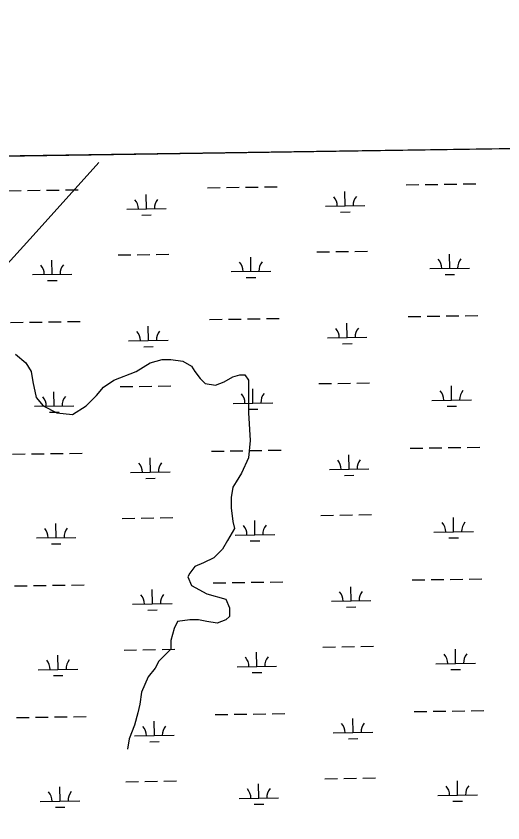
# Model space of a CAD drawing. Extents: x 3807117 to 3845308, y 337856 to 363736.
# Drawn here: x 3819343 to 3820572, y 359901 to 361939 of the extents above; entities that cross this region are included whole.
import ezdxf

# ---------------------------------------------------------------- set-up
doc = ezdxf.new("R2010")
doc.units = 0
for name, color, linetype in [('V-GRID-FRAM', 7, 'Continuous'), ('V-TOPO-SHOR', 7, 'Continuous'), ('V-WETL-SWMP', 7, 'Continuous')]:
    doc.layers.add(name, color=color, linetype=linetype)

msp = doc.modelspace()

# ---------------------------------------------------------------- linework, layer by layer
at = {"layer": 'V-GRID-FRAM'}
msp.add_lwpolyline([(3811100.6, 361461.9), (3842914.2, 361938.5), (3843194.5, 343758.3), (3811365, 343281.4), (3811100.6, 361461.9)], dxfattribs=at)
at = {"layer": 'V-TOPO-SHOR'}
for points in [[(3819157.1, 361132.3), (3819386.4, 361384.4), (3819551.7, 361569.2)], [(3819341.6, 361084.4), (3819367.7, 361062.7), (3819380.8, 361040.9), (3819385.1, 361014.8), (3819393.8, 360975.6), (3819411.3, 360953.8), (3819446.1, 360936.4), (3819485.3, 360932), (3819520.1, 360953.8), (3819546.3, 360979.9), (3819563.7, 361001.7), (3819589.8, 361019.1), (3819646.5, 361040.9), (3819681.3, 361062.7), (3819711.8, 361071.4), (3819733.6, 361071.4), (3819764.1, 361067), (3819785.8, 361054), (3819794.5, 361040.9), (3819807.6, 361023.5), (3819820.7, 361010.4), (3819846.8, 361006), (3819868.6, 361014.8), (3819890.4, 361027.8), (3819907.8, 361032.2), (3819920.8, 361032.2), (3819929.6, 361019.1), (3819929.6, 360988.6), (3819929.6, 360936.4), (3819933.9, 360866.7), (3819929.6, 360823.1), (3819912.1, 360783.9), (3819899.1, 360762.1), (3819890.4, 360749.1), (3819886, 360722.9), (3819886, 360696.8), (3819890.4, 360662), (3819894.7, 360644.5), (3819877.3, 360614.1), (3819864.2, 360592.3), (3819842.5, 360570.5), (3819816.3, 360557.4), (3819794.5, 360548.7), (3819781.5, 360531.3), (3819777.1, 360522.6), (3819785.8, 360500.8), (3819825, 360479), (3819872.9, 360466), (3819872.9, 360466), (3819881.6, 360444.2), (3819881.6, 360422.4), (3819872.9, 360413.7), (3819851.2, 360405), (3819825, 360409.3), (3819803.3, 360413.7), (3819781.5, 360413.7), (3819751, 360409.3), (3819742.3, 360391.9), (3819733.6, 360361.4), (3819733.6, 360348.4), (3819733.6, 360339.7), (3819703.1, 360309.2), (3819694.4, 360291.7), (3819676.9, 360270), (3819659.5, 360230.8), (3819655.2, 360200.3), (3819650.8, 360178.5), (3819642.1, 360148), (3819629, 360113.2), (3819624.7, 360087)]]:
    msp.add_lwpolyline(points, dxfattribs=at)
at = {"layer": 'V-WETL-SWMP'}
for p, q in [((3822547.4, 361633.4), (3818155.9, 361567.6)), ((3819826.1, 361504.9), (3819858.1, 361505.4)), ((3819874.1, 361505.6), (3819906.1, 361506.1)), ((3819922.1, 361506.3), (3819954.1, 361506.8)), ((3819970.1, 361507), (3820002.1, 361507.5)), ((3820327.9, 361512.4), (3820359.9, 361512.9)), ((3820375.9, 361513.1), (3820407.9, 361513.6)), ((3820423.9, 361513.8), (3820455.9, 361514.3)), ((3820471.9, 361514.6), (3820503.9, 361515)), ((3819324.2, 361497.4), (3819356.2, 361497.8)), ((3819372.2, 361498.1), (3819404.2, 361498.6)), ((3819420.2, 361498.8), (3819452.2, 361499.3)), ((3819468.2, 361499.5), (3819500.2, 361500)), ((3819672.3, 361451.8), (3819671.7, 361487.8)), ((3820174.1, 361459.4), (3820173.6, 361495.3)), ((3819622.3, 361451.1), (3819722.3, 361452.6)), ((3820124.1, 361458.6), (3820224.1, 361460.1)), ((3820162.4, 361443.7), (3820186.4, 361444.1)), ((3819660.5, 361436.2), (3819684.5, 361436.6)), ((3820102.5, 361342.8), (3820134.5, 361343.3)), ((3820150.4, 361343.6), (3820182.4, 361344)), ((3820198.4, 361344.3), (3820230.4, 361344.8)), ((3819434.3, 361286.4), (3819433.7, 361322.4)), ((3819600.6, 361335.3), (3819632.6, 361335.8)), ((3819648.6, 361336), (3819680.6, 361336.5)), ((3819696.6, 361336.8), (3819728.6, 361337.2)), ((3819936.1, 361293.9), (3819935.6, 361329.9)), ((3820438, 361301.4), (3820437.4, 361337.4)), ((3820388, 361300.7), (3820488, 361302.2)), ((3819384.3, 361285.6), (3819484.2, 361287.1)), ((3819886.1, 361293.2), (3819986.1, 361294.7)), ((3819924.3, 361278.3), (3819948.3, 361278.7)), ((3820426.2, 361285.8), (3820450.2, 361286.2)), ((3819422.5, 361270.8), (3819446.5, 361271.1)), ((3820332.9, 361179.8), (3820364.9, 361180.2)), ((3820380.9, 361180.5), (3820412.9, 361181)), ((3820428.9, 361181.2), (3820460.9, 361181.7)), ((3820476.9, 361181.9), (3820508.9, 361182.4)), ((3819329.2, 361164.7), (3819361.2, 361165.2)), ((3819377.2, 361165.4), (3819409.2, 361165.9)), ((3819425.2, 361166.2), (3819457.2, 361166.6)), ((3819473.2, 361166.9), (3819505.2, 361167.4)), ((3819831.1, 361172.2), (3819863.1, 361172.7)), ((3819879.1, 361173), (3819911.1, 361173.4)), ((3819927.1, 361173.7), (3819959.1, 361174.2)), ((3819975.1, 361174.4), (3820007.1, 361174.9)), ((3820179.1, 361126.7), (3820178.6, 361162.7)), ((3819677.3, 361119.2), (3819676.7, 361155.2)), ((3819627.3, 361118.4), (3819727.3, 361119.9)), ((3820129.1, 361126), (3820229.1, 361127.5)), ((3819665.5, 361103.6), (3819689.5, 361103.9)), ((3820167.3, 361111.1), (3820191.3, 361111.5)), ((3819605.6, 361002.7), (3819637.6, 361003.2)), ((3819653.6, 361003.4), (3819685.6, 361003.9)), ((3819701.6, 361004.1), (3819733.6, 361004.6)), ((3819941.1, 360961.3), (3819940.5, 360997.3)), ((3820107.4, 361010.2), (3820139.4, 361010.7)), ((3820155.4, 361010.9), (3820187.4, 361011.4)), ((3820203.4, 361011.6), (3820235.4, 361012.1)), ((3820442.9, 360968.8), (3820442.4, 361004.8)), ((3819439.2, 360953.7), (3819438.7, 360989.7)), ((3819389.2, 360953), (3819489.2, 360954.5)), ((3819891.1, 360960.5), (3819991.1, 360962)), ((3820392.9, 360968), (3820492.9, 360969.5)), ((3820431.2, 360953.2), (3820455.2, 360953.5)), ((3819427.5, 360938.1), (3819451.5, 360938.5)), ((3819929.3, 360945.7), (3819953.3, 360946)), ((3819334.2, 360832.1), (3819366.2, 360832.6)), ((3819382.2, 360832.8), (3819414.2, 360833.3)), ((3819430.2, 360833.5), (3819462.2, 360834)), ((3819478.2, 360834.2), (3819510.2, 360834.7)), ((3819836.1, 360839.6), (3819868.1, 360840.1)), ((3819884, 360840.3), (3819916, 360840.8)), ((3819932, 360841), (3819964, 360841.5)), ((3819980, 360841.8), (3820012, 360842.2)), ((3820184.1, 360794.1), (3820183.6, 360830.1)), ((3820337.9, 360847.1), (3820369.9, 360847.6)), ((3820385.9, 360847.8), (3820417.9, 360848.3)), ((3820433.9, 360848.6), (3820465.9, 360849)), ((3820481.9, 360849.3), (3820513.9, 360849.8)), ((3819682.2, 360786.6), (3819681.7, 360822.6)), ((3820134.1, 360793.3), (3820234.1, 360794.8)), ((3819632.2, 360785.8), (3819732.2, 360787.3)), ((3819670.5, 360770.9), (3819694.5, 360771.3)), ((3820172.3, 360778.5), (3820196.3, 360778.8)), ((3819610.6, 360670), (3819642.6, 360670.5)), ((3819658.6, 360670.8), (3819690.6, 360671.2)), ((3819706.6, 360671.5), (3819738.6, 360672)), ((3820112.4, 360677.6), (3820144.4, 360678)), ((3820160.4, 360678.3), (3820192.4, 360678.8)), ((3820208.4, 360679), (3820240.4, 360679.5)), ((3820447.9, 360636.1), (3820447.4, 360672.1)), ((3819444.2, 360621.1), (3819443.7, 360657.1)), ((3819946.1, 360628.6), (3819945.5, 360664.6)), ((3819896.1, 360627.9), (3819996.1, 360629.4)), ((3820397.9, 360635.4), (3820497.9, 360636.9)), ((3819394.2, 360620.4), (3819494.2, 360621.9)), ((3819432.5, 360605.5), (3819456.4, 360605.9)), ((3819934.3, 360613), (3819958.3, 360613.4)), ((3820436.2, 360620.5), (3820460.2, 360620.9)), ((3819841, 360507), (3819873, 360507.5)), ((3819889, 360507.7), (3819921, 360508.2)), ((3819937, 360508.4), (3819969, 360508.9)), ((3819985, 360509.1), (3820017, 360509.6)), ((3820342.9, 360514.5), (3820374.9, 360515)), ((3820390.9, 360515.2), (3820422.9, 360515.7)), ((3820438.9, 360515.9), (3820470.9, 360516.4)), ((3820486.9, 360516.6), (3820518.9, 360517.1)), ((3819339.2, 360499.5), (3819371.2, 360499.9)), ((3819387.2, 360500.2), (3819419.2, 360500.7)), ((3819435.2, 360500.9), (3819467.2, 360501.4)), ((3819483.2, 360501.6), (3819515.2, 360502.1)), ((3819687.2, 360453.9), (3819686.7, 360489.9)), ((3820189.1, 360461.4), (3820188.5, 360497.4)), ((3819637.2, 360453.2), (3819737.2, 360454.7)), ((3820139.1, 360460.7), (3820239.1, 360462.2)), ((3820177.3, 360445.8), (3820201.3, 360446.2)), ((3819675.5, 360438.3), (3819699.5, 360438.7)), ((3820117.4, 360344.9), (3820149.4, 360345.4)), ((3820165.4, 360345.6), (3820197.4, 360346.1)), ((3820213.4, 360346.4), (3820245.4, 360346.8)), ((3819449.2, 360288.5), (3819448.7, 360324.5)), ((3819615.6, 360337.4), (3819647.5, 360337.9)), ((3819663.5, 360338.1), (3819695.5, 360338.6)), ((3819711.5, 360338.8), (3819743.5, 360339.3)), ((3819951.1, 360296), (3819950.5, 360332)), ((3820452.9, 360303.5), (3820452.4, 360339.5)), ((3820402.9, 360302.8), (3820502.9, 360304.3)), ((3819399.2, 360287.7), (3819499.2, 360289.2)), ((3819901.1, 360295.2), (3820001, 360296.7)), ((3819939.3, 360280.4), (3819963.3, 360280.7)), ((3820441.1, 360287.9), (3820465.1, 360288.3)), ((3819437.4, 360272.9), (3819461.4, 360273.2)), ((3820347.9, 360181.9), (3820379.9, 360182.3)), ((3820395.9, 360182.6), (3820427.9, 360183.1)), ((3820443.9, 360183.3), (3820475.9, 360183.8)), ((3820491.9, 360184), (3820523.9, 360184.5)), ((3819344.2, 360166.8), (3819376.2, 360167.3)), ((3819392.2, 360167.5), (3819424.2, 360168)), ((3819440.2, 360168.3), (3819472.2, 360168.7)), ((3819488.2, 360169), (3819520.2, 360169.5)), ((3819692.2, 360121.3), (3819691.7, 360157.3)), ((3819846, 360174.3), (3819878, 360174.8)), ((3819894, 360175.1), (3819926, 360175.5)), ((3819942, 360175.8), (3819974, 360176.3)), ((3819990, 360176.5), (3820022, 360177)), ((3820194.1, 360128.8), (3820193.5, 360164.8)), ((3819642.2, 360120.5), (3819742.2, 360122)), ((3820144.1, 360128.1), (3820244.1, 360129.6)), ((3819680.4, 360105.7), (3819704.4, 360106)), ((3820182.3, 360113.2), (3820206.3, 360113.6)), ((3819620.5, 360004.8), (3819652.5, 360005.2)), ((3819668.5, 360005.5), (3819700.5, 360006)), ((3819716.5, 360006.2), (3819748.5, 360006.7)), ((3819956, 359963.4), (3819955.5, 359999.4)), ((3820122.4, 360012.3), (3820154.4, 360012.8)), ((3820170.4, 360013), (3820202.4, 360013.5)), ((3820218.4, 360013.7), (3820250.4, 360014.2)), ((3820457.9, 359970.9), (3820457.4, 360006.9)), ((3819454.2, 359955.8), (3819453.6, 359991.8)), ((3819404.2, 359955.1), (3819504.2, 359956.6)), ((3819906, 359962.6), (3820006, 359964.1)), ((3820407.9, 359970.1), (3820507.9, 359971.6)), ((3820446.1, 359955.3), (3820470.1, 359955.6)), ((3819442.4, 359940.2), (3819466.4, 359940.6)), ((3819944.3, 359947.7), (3819968.3, 359948.1))]:
    msp.add_line(p, q, dxfattribs=at)
for centre, start, end in [((3820118.9, 361459), 0.0865, 41.6302), ((3820229.4, 361460.7), 140.0865, 181.6302), ((3819617, 361451.5), 0.0865, 41.6302), ((3819727.5, 361453.1), 140.0865, 181.6302), ((3820382.7, 361301.1), 0.0865, 41.6302), ((3820493.2, 361302.7), 140.0865, 181.6302), ((3819379, 361286), 0.0865, 41.6302), ((3819489.5, 361287.7), 140.0865, 181.6302), ((3819880.9, 361293.6), 0.0865, 41.6302), ((3819991.3, 361295.2), 140.0865, 181.6302), ((3819622, 361118.8), 0.0865, 41.6302), ((3819732.5, 361120.5), 140.0865, 181.6302), ((3820123.9, 361126.4), 0.0865, 41.6302), ((3820234.3, 361128), 140.0865, 181.6302), ((3820498.2, 360970.1), 140.0865, 181.6302), ((3819384, 360953.4), 0.0865, 41.6302), ((3819494.5, 360955.1), 140.0865, 181.6302), ((3819885.8, 360960.9), 0.0865, 41.6302), ((3819996.3, 360962.6), 140.0865, 181.6302), ((3820387.7, 360968.4), 0.0865, 41.6302), ((3819627, 360786.2), 0.0865, 41.6302), ((3819737.5, 360787.9), 140.0865, 181.6302), ((3820128.8, 360793.7), 0.0865, 41.6302), ((3820239.3, 360795.4), 140.0865, 181.6302), ((3819890.8, 360628.3), 0.0865, 41.6302), ((3820001.3, 360629.9), 140.0865, 181.6302), ((3820392.7, 360635.8), 0.0865, 41.6302), ((3820503.2, 360637.5), 140.0865, 181.6302), ((3819389, 360620.8), 0.0865, 41.6302), ((3819499.4, 360622.4), 140.0865, 181.6302), ((3820133.8, 360461.1), 0.0865, 41.6302), ((3820244.3, 360462.7), 140.0865, 181.6302), ((3819632, 360453.6), 0.0865, 41.6302), ((3819742.5, 360455.2), 140.0865, 181.6302), ((3820397.7, 360303.2), 0.0865, 41.6302), ((3820508.1, 360304.8), 140.0865, 181.6302), ((3819394, 360288.1), 0.0865, 41.6302), ((3819504.4, 360289.8), 140.0865, 181.6302), ((3819895.8, 360295.6), 0.0865, 41.6302), ((3820006.3, 360297.3), 140.0865, 181.6302), ((3819637, 360120.9), 0.0865, 41.6302), ((3819747.4, 360122.6), 140.0865, 181.6302), ((3820138.8, 360128.4), 0.0865, 41.6302), ((3820249.3, 360130.1), 140.0865, 181.6302), ((3820513.1, 359972.2), 140.0865, 181.6302), ((3819398.9, 359955.5), 0.0865, 41.6302), ((3819509.4, 359957.1), 140.0865, 181.6302), ((3819900.8, 359963), 0.0865, 41.6302), ((3820011.3, 359964.7), 140.0865, 181.6302), ((3820402.6, 359970.5), 0.0865, 41.6302)]:
    msp.add_arc(centre, 35.2, start, end, dxfattribs=at)

doc.saveas('drawing.dxf')
